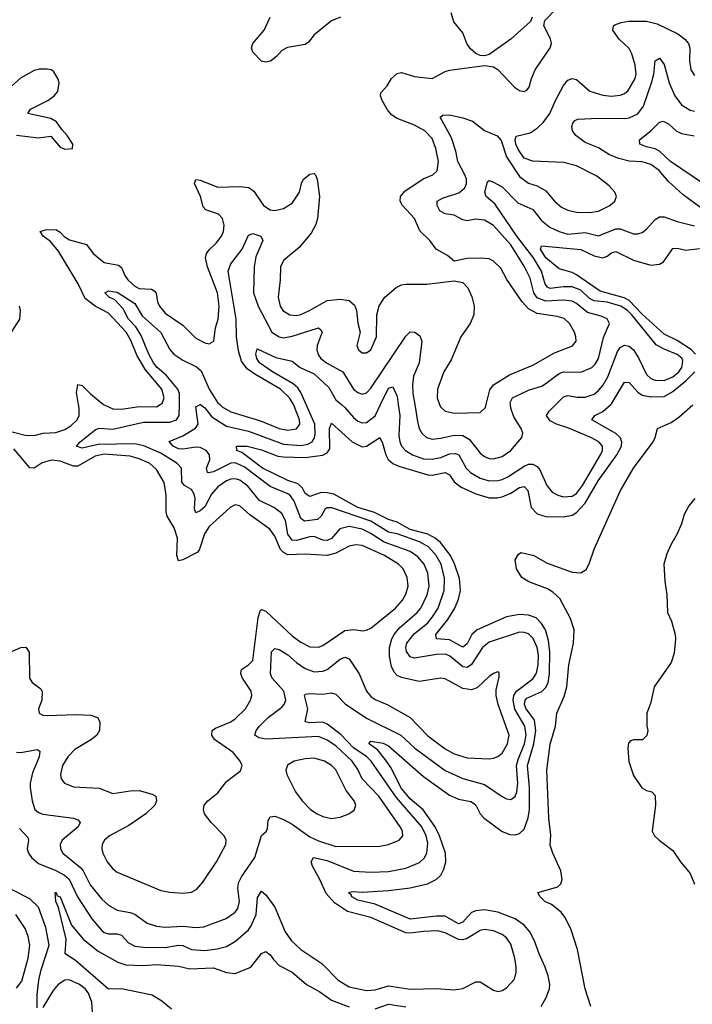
# Model space of a CAD drawing. Header units: inches. Extents: x 1843162 to 1959474, y 907081 to 1016326.
# Tile 642 of 656: x 1934544 to 1937619, y 997260 to 1001759. Entities that reach past the tile are written whole.
import ezdxf

# ---------------------------------------------------------------- set-up
doc = ezdxf.new("R2010")
doc.units = ezdxf.units.IN
doc.header["$MEASUREMENT"] = 0
doc.layers.add('B9030', color=7, linetype='Continuous')
doc.layers.add('B9939', color=7, linetype='Continuous')

msp = doc.modelspace()

# ---------------------------------------------------------------- linework, layer by layer
at = {"layer": 'B9030', "color": 5}
for points, elevation in [([(1936677, 1000000), (1936693.1, 1000066.9), (1936709.9, 1000090.1), (1936784.1, 1000135.9), (1936890, 1000179.6), (1936990, 1000236.6), (1937071.6, 1000268.4), (1937087.6, 1000290), (1937087.1, 1000310), (1937080.7, 1000330), (1937057.5, 1000370), (1937032.9, 1000392.9), (1937002.2, 1000402.2), (1936910, 1000415.7), (1936870, 1000437.1), (1936841.3, 1000470), (1936771.3, 1000571.3), (1936743.2, 1000623.2), (1936710, 1000655.3), (1936690, 1000665.6), (1936651.3, 1000668.7), (1936590, 1000666.9), (1936530, 1000654.5), (1936500.3, 1000680.3), (1936447.8, 1000710), (1936419.6, 1000750), (1936374.2, 1000794.2), (1936349.8, 1000850), (1936294.4, 1000910), (1936284.2, 1000930), (1936284.5, 1000950), (1936304.5, 1000975.5), (1936388.5, 1001031.5), (1936432.6, 1001050), (1936452.5, 1001067.5), (1936458.5, 1001110), (1936446.3, 1001170), (1936430, 1001215), (1936397, 1001250), (1936350, 1001275.9), (1936270, 1001306.3), (1936244.3, 1001324.3), (1936226.3, 1001346.3), (1936201.4, 1001390), (1936194, 1001410), (1936195.7, 1001424.3), (1936224.2, 1001455.8), (1936244.7, 1001490), (1936270, 1001512.9), (1936290, 1001517.3), (1936350, 1001498.8), (1936429.8, 1001490.2), (1936490, 1001521.8), (1936510, 1001527.2), (1936670, 1001548.5), (1936710, 1001543.1), (1936730, 1001530.3), (1936807, 1001450), (1936830, 1001434.9), (1936850, 1001430.4), (1936862.8, 1001437.2), (1936873.5, 1001450), (1936883.5, 1001490), (1936900.3, 1001530), (1936969.6, 1001630), (1936975.6, 1001650), (1936971, 1001671), (1936940.9, 1001730), (1936944.8, 1001755.2), (1937056.2, 1001870)], 480), ([(1936886.8, 1001770), (1936878.8, 1001750), (1936788.9, 1001670), (1936690, 1001598.7), (1936670, 1001592.8), (1936650, 1001594.7), (1936630, 1001603.6), (1936605.3, 1001625.3), (1936589, 1001649), (1936570, 1001698.7), (1936529.4, 1001749.4), (1936517.3, 1001790)], 480), ([(1936010.3, 1001770), (1935970, 1001753.5), (1935891, 1001690), (1935864.3, 1001655.7), (1935850, 1001644.5), (1935768.5, 1001631.5), (1935742.3, 1001617.7), (1935718.5, 1001590), (1935690.8, 1001569.2), (1935670, 1001565.1), (1935649.2, 1001569.2), (1935610.9, 1001610), (1935603.5, 1001630), (1935610.8, 1001650), (1935661.4, 1001710), (1935688.8, 1001770)], 480), ([(1936788.3, 1000000), (1936787.3, 1000010), (1936797.1, 1000030), (1936870, 1000065.9), (1936934, 1000086), (1937010, 1000142.3), (1937030, 1000149.2), (1937110, 1000147.3), (1937159.4, 1000170), (1937175.1, 1000184.9), (1937190.2, 1000209.8), (1937213.9, 1000306.1), (1937241.2, 1000370), (1937230, 1000391.5), (1937203.2, 1000403.2), (1937140, 1000420), (1937090, 1000461.6), (1937070, 1000471.7), (1937030, 1000476.3), (1936950, 1000472), (1936910, 1000487.9), (1936894.3, 1000510), (1936877.6, 1000577.6), (1936850, 1000632.5), (1936789.9, 1000730), (1936710, 1000818.1), (1936670, 1000842.8), (1936630, 1000846.6), (1936590, 1000839.6), (1936570, 1000844.5), (1936530, 1000865.6), (1936490, 1000871.4), (1936465.7, 1000885.7), (1936452.7, 1000910), (1936452.4, 1000930), (1936477, 1000943), (1936552.2, 1000967.8), (1936579.2, 1000990), (1936587.1, 1001010), (1936586.2, 1001030), (1936578.9, 1001050), (1936548, 1001110), (1936538.1, 1001158.1), (1936518.4, 1001218.4), (1936466.9, 1001313.1), (1936478.3, 1001321.7), (1936510, 1001323.7), (1936570.7, 1001310.7), (1936614.1, 1001294.1), (1936670, 1001251.7), (1936727.3, 1001227.3), (1936745.8, 1001205.8), (1936770, 1001131.3), (1936830, 1001042), (1936870, 1001011.6), (1936910, 1000999), (1936950, 1000975.9), (1936990, 1000929.2), (1937022, 1000902), (1937050, 1000888.3), (1937090, 1000878.9), (1937150, 1000876.8), (1937190, 1000884.3), (1937242, 1000910), (1937265.1, 1000930), (1937272.4, 1000950), (1937265.7, 1000970), (1937239.9, 1000999.9), (1937183.1, 1001043.1), (1937090, 1001091.4), (1937030, 1001105.8), (1936890, 1001112), (1936850, 1001126), (1936824.1, 1001164.1), (1936813.2, 1001190), (1936809.2, 1001210), (1936814, 1001226), (1936877.8, 1001242.2), (1936910, 1001262.6), (1936938.6, 1001290), (1936968.5, 1001330), (1936993.3, 1001390), (1937030, 1001457.8), (1937050, 1001482.6), (1937070, 1001489.3), (1937090, 1001485), (1937151.5, 1001431.5), (1937210, 1001413.6), (1937250, 1001409.6), (1937290, 1001413.2), (1937310, 1001421.2), (1937325.7, 1001434.3), (1937357.3, 1001490), (1937362, 1001510), (1937357.9, 1001550), (1937342.3, 1001602.3), (1937330, 1001626.8), (1937284.8, 1001670), (1937255.6, 1001710), (1937258.9, 1001730), (1937265.1, 1001734.9), (1937293.8, 1001746.2), (1937327.5, 1001752.5), (1937410, 1001752.2), (1937458.9, 1001738.9), (1937553.3, 1001693.3), (1937584.6, 1001670), (1937601.1, 1001650), (1937607.9, 1001627.9), (1937606.5, 1001570), (1937611.8, 1001530), (1937630, 1001503.7)], 460), ([(1937658.3, 1000898.2), (1937577.8, 1000957.8), (1937510, 1001018.6), (1937467.1, 1001070), (1937430, 1001097.1), (1937390, 1001109.1), (1937330, 1001112.6), (1937284.1, 1001124.1), (1937241.1, 1001141.1), (1937190, 1001173.1), (1937130, 1001196.7), (1937086.6, 1001230), (1937071.6, 1001250), (1937069, 1001270), (1937073.8, 1001286.2), (1937082.8, 1001297.2), (1937096.4, 1001303.6), (1937190, 1001308.8), (1937310, 1001306.3), (1937330.3, 1001309.7), (1937370, 1001328.3), (1937396.7, 1001363.3), (1937433.3, 1001470), (1937444, 1001510), (1937450, 1001570.6), (1937470, 1001582), (1937490, 1001554.4), (1937512.8, 1001470), (1937539.9, 1001410), (1937570, 1001369.5), (1937610, 1001344.7), (1937630, 1001340.4)], 440), ([(1934530, 1001230.7), (1934630, 1001218.8), (1934686, 1001226), (1934730, 1001176), (1934750, 1001166.8), (1934786, 1001170), (1934788, 1001190), (1934762, 1001230), (1934736.5, 1001256.5), (1934711.9, 1001291.9), (1934686.6, 1001306.6), (1934582, 1001330), (1934594, 1001350), (1934672.7, 1001390), (1934702.7, 1001410), (1934718, 1001430), (1934725.2, 1001470), (1934719, 1001490), (1934700.2, 1001520.2), (1934689.1, 1001529.1), (1934670, 1001533.2), (1934632.7, 1001532.7), (1934610, 1001526), (1934548.6, 1001491.4), (1934441.1, 1001398.9)], 520), ([(1937670, 1001008.8), (1937519.9, 1001110), (1937470, 1001157.4), (1937450, 1001168.2), (1937410, 1001177.1), (1937379.3, 1001190), (1937378.4, 1001210), (1937429.9, 1001250), (1937470, 1001290.3), (1937485.7, 1001294.3), (1937510, 1001282.2), (1937546, 1001250), (1937570, 1001239), (1937627.9, 1001227.9)], 420), ([(1935186.8, 1000000), (1935195.1, 1000004.9), (1935204.2, 1000030), (1935194.7, 1000070), (1935119.1, 1000159.1), (1935081.9, 1000221.9), (1935053, 1000293), (1935030.9, 1000330), (1934950, 1000417.8), (1934889, 1000449), (1934844, 1000484), (1934811.1, 1000551.1), (1934721.3, 1000701.3), (1934684.5, 1000744.5), (1934651.3, 1000770), (1934638, 1000790), (1934662, 1000798), (1934710, 1000800.2), (1934730, 1000786.9), (1934747.6, 1000767.6), (1934772.5, 1000752.5), (1934850, 1000731.3), (1934880.4, 1000690), (1934930, 1000649), (1934996.8, 1000636.8), (1935010, 1000626.3), (1935024.9, 1000590), (1935038.4, 1000570), (1935070, 1000541.4), (1935090.1, 1000530.1), (1935146.9, 1000526.9), (1935159.7, 1000519.7), (1935168.5, 1000508.5), (1935175, 1000470), (1935183.5, 1000450), (1935210, 1000417.4), (1935290, 1000363), (1935350, 1000302.8), (1935390, 1000282), (1935410, 1000278), (1935432.4, 1000290), (1935440.2, 1000350), (1935452.1, 1000390), (1935456, 1000450), (1935447.9, 1000510), (1935402.5, 1000630), (1935393.8, 1000670), (1935398.8, 1000690), (1935410, 1000707.6), (1935441.9, 1000738.1), (1935466.2, 1000770), (1935475.5, 1000790), (1935479.2, 1000819.2), (1935471.9, 1000850), (1935452.5, 1000870), (1935395.6, 1000890), (1935382.7, 1000902.7), (1935370.4, 1000950.4), (1935344.1, 1001010), (1935350, 1001027.7), (1935370, 1001025.2), (1935450, 1000993.8), (1935550, 1000996.8), (1935592.5, 1000992.5), (1935615.4, 1000975.4), (1935658.6, 1000910), (1935690, 1000890.2), (1935710, 1000887.3), (1935750, 1000896.2), (1935790, 1000920.3), (1935823.1, 1000970), (1935832.1, 1001010), (1935842.2, 1001030), (1935870, 1001052.8), (1935890, 1001055.8), (1935897.4, 1001050), (1935904.3, 1001030), (1935914.3, 1000950), (1935906, 1000850), (1935897.7, 1000822.3), (1935877, 1000783), (1935822.3, 1000717.7), (1935750, 1000658), (1935736.1, 1000630), (1935735.5, 1000570), (1935726.5, 1000490), (1935735, 1000450), (1935747.5, 1000430), (1935779.3, 1000410), (1935810, 1000407.5), (1935830, 1000411.4), (1935869.8, 1000430), (1935950, 1000474.7), (1936010, 1000481.6), (1936050, 1000474.8), (1936074.3, 1000454.3), (1936084.8, 1000430), (1936090, 1000371.3), (1936100.8, 1000330), (1936084.9, 1000270), (1936093.7, 1000250), (1936110, 1000236.9), (1936130, 1000236.5), (1936150, 1000250.4), (1936175, 1000310), (1936177.7, 1000410), (1936188.3, 1000451.7), (1936214, 1000490), (1936265.7, 1000534.3), (1936290, 1000546.5), (1936310, 1000550.2), (1936406, 1000550), (1936530, 1000566), (1936570, 1000557), (1936592.6, 1000532.6), (1936611.6, 1000491.6), (1936622.1, 1000450), (1936621, 1000410), (1936604.4, 1000370), (1936560.8, 1000310), (1936516.4, 1000203.6), (1936482.7, 1000150), (1936454.6, 1000070), (1936452.5, 1000030), (1936463.8, 1000000)], 480), ([(1936995.2, 1000000), (1937030, 1000035.3), (1937050, 1000040.7), (1937093.6, 1000033.6), (1937130, 1000033.3), (1937170, 1000047.3), (1937190, 1000063.7), (1937210, 1000086.3), (1937233, 1000127), (1937277.6, 1000242.4), (1937290, 1000260.5), (1937309, 1000271), (1937330, 1000267), (1937350, 1000249.4), (1937373.1, 1000213.1), (1937410, 1000136.8), (1937430, 1000119.5), (1937450, 1000111.6), (1937490, 1000110.1), (1937530, 1000126.2), (1937557.5, 1000150), (1937572, 1000170), (1937576.3, 1000196.3), (1937572.4, 1000210), (1937550, 1000228.8), (1937490, 1000252.7), (1937453.4, 1000273.4), (1937342.8, 1000410), (1937323, 1000430), (1937293.2, 1000450), (1937230, 1000467.4), (1937170, 1000473.9), (1937150, 1000484.6), (1937110, 1000522.8), (1937070, 1000537.9), (1937030, 1000538.4), (1936970, 1000529.9), (1936956.7, 1000536.7), (1936946.5, 1000550), (1936929.1, 1000609.1), (1936892.6, 1000670), (1936816.9, 1000770), (1936716.9, 1000916.9), (1936676.4, 1000950), (1936671.3, 1000970), (1936682.5, 1001017.5), (1936690, 1001023.6), (1936710, 1001016.8), (1936750, 1000994.6), (1936822.1, 1000922.1), (1936890.8, 1000890.9), (1936930, 1000841.7), (1936968.5, 1000810), (1937010, 1000790.1), (1937050, 1000778.8), (1937130, 1000785.8), (1937190, 1000771.6), (1937270, 1000803.6), (1937290, 1000802.9), (1937350, 1000780.6), (1937370, 1000779.7), (1937390, 1000786.5), (1937410, 1000800.7), (1937450, 1000846.2), (1937470, 1000857.5), (1937490, 1000858.2), (1937550, 1000835.7), (1937630, 1000816.6)], 440), ([(1935795.4, 1000000), (1935777.5, 1000030), (1935736.4, 1000070), (1935618.6, 1000138.6), (1935583.9, 1000163.9), (1935558.9, 1000198.9), (1935545, 1000245), (1935535.7, 1000310), (1935534.1, 1000390), (1935497.8, 1000610), (1935510, 1000642.3), (1935561.8, 1000710), (1935590, 1000774), (1935610, 1000781.7), (1935646.8, 1000770), (1935656.5, 1000750), (1935624.4, 1000675.6), (1935616.2, 1000630), (1935613.4, 1000510), (1935634, 1000450), (1935696.8, 1000330), (1935730, 1000309.1), (1935750, 1000304.7), (1935790, 1000312.2), (1935910.7, 1000350), (1935921.7, 1000341.7), (1935926.5, 1000330), (1935903.7, 1000270), (1935903.2, 1000250), (1935910, 1000225.3), (1935921.1, 1000210), (1935947.1, 1000190), (1936020.9, 1000150), (1936070, 1000070.2), (1936090, 1000054.4), (1936110, 1000047.9), (1936130, 1000053.4), (1936150, 1000075), (1936310, 1000312), (1936330, 1000331.8), (1936350.2, 1000330.2), (1936373.7, 1000313.7), (1936383.2, 1000290), (1936370.1, 1000190), (1936344.7, 1000130), (1936340.1, 1000090), (1936342.3, 1000050), (1936350.1, 1000000)], 460), ([(1937634.4, 1000230), (1937615.6, 1000250), (1937550, 1000292.5), (1937490, 1000321.7), (1937390, 1000412.4), (1937330, 1000475.4), (1937307.9, 1000487.9), (1937198, 1000518), (1937090, 1000593.4), (1937070, 1000603.6), (1937010, 1000619.5), (1936949.6, 1000670), (1936925.3, 1000710), (1936930, 1000725.3), (1937109.1, 1000709.1), (1937170, 1000679.1), (1937209.9, 1000670.1), (1937230, 1000677.9), (1937250, 1000693.4), (1937270, 1000698.9), (1937350, 1000659.4), (1937430, 1000637.3), (1937470, 1000641.5), (1937488.1, 1000651.9), (1937530, 1000712.6), (1937550, 1000714.2), (1937590, 1000705.4), (1937652.3, 1000712.3)], 420), ([(1935274.3, 1000000), (1935274.6, 1000050), (1935267.6, 1000070), (1935213.7, 1000133.7), (1935172.5, 1000170), (1935156.6, 1000190), (1935135, 1000230), (1935098.8, 1000318.8), (1935074.8, 1000354.8), (1935041.7, 1000390), (1935017.3, 1000437.3), (1934978.6, 1000478.6), (1934953.3, 1000490), (1934934, 1000510), (1934950, 1000519.6), (1934990, 1000514.2), (1935070, 1000461), (1935105, 1000405), (1935190, 1000328.9), (1935230, 1000251.8), (1935249.5, 1000230), (1935290, 1000203), (1935352.1, 1000172.1), (1935373.4, 1000153.4), (1935410.6, 1000070), (1935449.3, 1000010), (1935459.2, 1000000)], 460), ([(1934507.2, 1000330), (1934545.6, 1000390), (1934548, 1000430), (1934543.5, 1000450)], 520), ([(1935853.8, 1000000), (1935830, 1000054.7), (1935815.7, 1000075.7), (1935794.5, 1000094.5), (1935699.6, 1000150), (1935641.1, 1000190), (1935628, 1000210), (1935624.1, 1000230), (1935630, 1000254.4), (1935715.7, 1000215.7), (1935790, 1000198.8), (1935826.5, 1000170), (1935890, 1000141.1), (1935957.9, 1000077.9), (1935990, 1000022.3), (1936014.9, 1000000)], 440), ([(1937246.3, 1000000), (1937250, 1000003.3), (1937310, 1000101.6), (1937330, 1000101.5), (1937370, 1000056.4), (1937390, 1000042.3), (1937430, 1000034.7), (1937490, 1000037.3), (1937530, 1000059.3), (1937590.9, 1000110), (1937631, 1000150)], 420), ([(1934813.8, 1000000), (1934804.7, 1000055.3), (1934810, 1000091.4), (1934830, 1000087.1), (1934868.6, 1000048.6), (1934927.6, 1000000)], 480), ([(1936194.2, 1000000), (1936230, 1000075.6), (1936250, 1000080.2), (1936270, 1000036.5), (1936275.2, 1000000)], 440), ([(1935368.7, 1000000), (1935370, 1000000.7), (1935370.9, 1000000)], 440)]:
    msp.add_lwpolyline(points, dxfattribs=dict(at, elevation=elevation))
at = {"layer": 'B9939', "color": 5}
for points, elevation in [([(1934510, 999875.9), (1934570, 999860.4), (1934610, 999859.1), (1934651.4, 999868.6), (1934710, 999872.9), (1934750, 999885.8), (1934777.7, 999902.3), (1934807, 999930), (1934815.7, 999950), (1934816.4, 999983.6), (1934813.8, 1000000)], 480), ([(1934530, 998410.9), (1934550, 998410.1), (1934623.7, 998423.7), (1934636.1, 998416.1), (1934633.9, 998390), (1934603, 998317), (1934593, 998270), (1934591.7, 998250), (1934600.9, 998190), (1934613.8, 998150), (1934630, 998136.3), (1934650, 998128.4), (1934790.8, 998110), (1934810, 998102), (1934821.1, 998090), (1934812.2, 998070), (1934739, 998010), (1934729.4, 997990), (1934730.2, 997970.2), (1934741.8, 997950), (1934823.7, 997883.7), (1934835, 997870), (1934865.8, 997805.8), (1934920.3, 997740.3), (1934950, 997712.3), (1934990, 997689.5), (1935050, 997679.3), (1935070, 997671.3), (1935126.5, 997630), (1935170, 997616.2), (1935210, 997612.5), (1935290, 997616.6), (1935350, 997610.7), (1935386.5, 997613.5), (1935488.5, 997651.5), (1935530, 997680.2), (1935542.2, 997697.8), (1935549.3, 997730), (1935541.4, 997790), (1935544.9, 997815.1), (1935558.2, 997841.8), (1935618.7, 997930), (1935650, 998030.6), (1935671, 998049), (1935677.8, 998062.2), (1935680.6, 998099.4), (1935690, 998116.5), (1935710, 998119), (1935750, 998103.8), (1935790, 998082.9), (1935870, 998025.1), (1935910, 998005.8), (1935990, 997980.1), (1936190, 997982.8), (1936230.4, 997989.6), (1936279.7, 998010), (1936296.1, 998030), (1936294, 998050), (1936283.2, 998070), (1936185.5, 998210), (1936110, 998289.9), (1936090, 998332.1), (1936064.3, 998370), (1935990, 998439.9), (1935950, 998467.1), (1935910, 998482.6), (1935671.8, 998471.8), (1935637.7, 998477.7), (1935618.8, 998490), (1935624.9, 998510), (1935640.4, 998530), (1935680.8, 998570), (1935742.5, 998617.5), (1935754.1, 998630), (1935761.7, 998650), (1935752.2, 998690), (1935698.1, 998750), (1935690.5, 998770), (1935695.8, 998870), (1935710, 998884.9), (1935730, 998880.5), (1935770, 998856.4), (1935810, 998821.7), (1935850, 998794.6), (1935890, 998779.3), (1935930, 998781.2), (1935950, 998789.6), (1936010, 998836.6), (1936030, 998846.3), (1936050, 998838.8), (1936095.6, 998770), (1936129.2, 998690), (1936150, 998666.5), (1936170, 998652.1), (1936227.6, 998627.6), (1936329.3, 998569.3), (1936410, 998486.1), (1936490, 998426.9), (1936530, 998403.8), (1936590, 998386.3), (1936690, 998381.2), (1936710, 998384.2), (1936730, 998392.3), (1936750, 998407.6), (1936773.8, 998450), (1936781.4, 998490), (1936732.2, 998630), (1936722.8, 998670), (1936723, 998697), (1936736.6, 998756.6), (1936736.2, 998776.2), (1936730, 998779.3), (1936710, 998771.5), (1936690, 998757.7), (1936635.1, 998704.9), (1936610, 998696), (1936570, 998702.9), (1936490, 998746.8), (1936469.9, 998749.9), (1936370, 998735.2), (1936290, 998752.1), (1936270, 998761.6), (1936256.6, 998776.6), (1936243.7, 998803.7), (1936234.3, 998850), (1936235.6, 998890), (1936245.8, 998930), (1936256.3, 998950), (1936280.8, 998979.2), (1936361.7, 999050), (1936378.4, 999070), (1936406.4, 999130), (1936416.7, 999170), (1936410.7, 999230), (1936393.2, 999270), (1936364.7, 999304.7), (1936330, 999329.1), (1936210, 999370.8), (1936150, 999410.6), (1936110.6, 999430), (1936050, 999442.9), (1936007.3, 999432.7), (1935970, 999388.5), (1935950, 999378.2), (1935930, 999381), (1935890, 999397.5), (1935870, 999396.2), (1935810, 999379.4), (1935790, 999380.6), (1935770, 999408), (1935759.2, 999470), (1935742.4, 999502.4), (1935708.8, 999528.8), (1935641.2, 999561.2), (1935587, 999627), (1935550, 999654), (1935530, 999660.4), (1935510, 999659.4), (1935490, 999651.7), (1935450, 999623.9), (1935421.1, 999590), (1935390, 999532.5), (1935370, 999513.8), (1935350, 999505.1), (1935343.9, 999523.9), (1935345.8, 999570), (1935341.7, 999590), (1935330, 999611.6), (1935297.4, 999630), (1935285.9, 999645.9), (1935283.7, 999710), (1935264, 999730), (1935190, 999777.4), (1935111.8, 999811.8), (1935070, 999820.5), (1934902.5, 999817.5), (1934830, 999800.6), (1934804.2, 999810), (1934821.5, 999830), (1934890, 999885), (1934908.3, 999891.7), (1934970, 999887.9), (1935110, 999919.9), (1935230, 999919.2), (1935261.4, 999930), (1935274, 999950), (1935274.3, 1000000)], 460), ([(1934543.4, 998063.4), (1934581.3, 998021.3), (1934585.2, 998010), (1934578.8, 997970), (1934585, 997950), (1934598.1, 997930), (1934630, 997902.4), (1934710, 997870.8), (1934749.2, 997849.1), (1934770.8, 997830.7), (1934808.6, 997750), (1934873.8, 997650), (1934917.9, 997597.9), (1934930, 997587.9), (1934950, 997581.1), (1934990, 997581.8), (1935010, 997575.9), (1935041.1, 997541.1), (1935070, 997525.8), (1935110, 997520.6), (1935210, 997518.8), (1935270.1, 997530.1), (1935290, 997528.6), (1935330.5, 997510.5), (1935390, 997505.1), (1935447.5, 997512.4), (1935490, 997524.1), (1935531.7, 997548.3), (1935590, 997600.1), (1935602.5, 997617.5), (1935625.7, 997670), (1935632.1, 997747.9), (1935650, 997776), (1935670, 997759.6), (1935710, 997703.2), (1935757.8, 997590), (1935786.7, 997550), (1935830.1, 997510.1), (1935925.5, 997445.5), (1936000.2, 997370), (1936050, 997339.8), (1936130, 997321.9), (1936170, 997326.1), (1936230, 997344.2), (1936330, 997329.2), (1936450, 997331.5), (1936530, 997325.9), (1936570, 997332.5), (1936630, 997362.9), (1936650, 997362.9), (1936710, 997324.8), (1936730, 997318.8), (1936750, 997322.4), (1936770, 997334.6), (1936805.8, 997374.2), (1936814.2, 997405.8), (1936814.5, 997430), (1936808.4, 997470), (1936790, 997534), (1936770, 997563.7), (1936750, 997578), (1936710, 997594.6), (1936670, 997600.7), (1936650, 997597.1), (1936590, 997561), (1936570, 997554.8), (1936550, 997556), (1936490, 997586.9), (1936454.9, 997594.9), (1936390, 997592.8), (1936330, 997584.5), (1936310, 997586.4), (1936150, 997656.5), (1936042.9, 997682.9), (1935983, 997723), (1935945.4, 997765.4), (1935916.5, 997830), (1935882.8, 997890), (1935877, 997910), (1935887.6, 997930), (1935950, 997916.1), (1936070, 997868.1), (1936150, 997862.7), (1936230, 997866.3), (1936310, 997881.2), (1936372.6, 997907.4), (1936392.7, 997927.3), (1936405.3, 997950), (1936410, 997996), (1936403.1, 998030), (1936383, 998070), (1936265.5, 998205.5), (1936150.7, 998370), (1936131.1, 998390), (1936070, 998431.5), (1936012.9, 998492.9), (1935950, 998539.5), (1935930, 998548.4), (1935870, 998546.2), (1935849.7, 998550), (1935861.1, 998610), (1935846.7, 998670), (1935850, 998676.5), (1935870, 998679.5), (1935930, 998677.1), (1935970, 998683.2), (1935990, 998677.2), (1936032.5, 998632.5), (1936130, 998566.8), (1936286.2, 998490), (1936350.1, 998430), (1936490, 998328.1), (1936570, 998291.1), (1936670, 998264.6), (1936750, 998208.4), (1936770, 998197.8), (1936790, 998195.2), (1936810, 998209), (1936817.5, 998230), (1936821.6, 998270), (1936815.9, 998350), (1936822.6, 998377.4), (1936852.3, 998450), (1936859.2, 998490), (1936854, 998530), (1936808.6, 998608.6), (1936799.6, 998650), (1936803.6, 998670), (1936816.1, 998690), (1936890, 998746.5), (1936907.1, 998772.9), (1936914.7, 998810), (1936915.5, 998855.5), (1936909.5, 998890), (1936891.4, 998931.4), (1936870, 998952.1), (1936850, 998959.1), (1936830, 998959.9), (1936690, 998914.2), (1936660.4, 998890), (1936610, 998811.9), (1936590, 998799.2), (1936570, 998800.8), (1936510, 998851.3), (1936490, 998859.7), (1936450, 998858.4), (1936350, 998840.6), (1936330, 998847.3), (1936312.2, 998872.2), (1936308.9, 998890), (1936314.2, 998910), (1936348.2, 998951.8), (1936410, 999003.3), (1936432.2, 999030), (1936458.1, 999070), (1936485.2, 999150), (1936486.9, 999206.9), (1936471.9, 999270), (1936448.1, 999310), (1936412.8, 999350), (1936372.3, 999372.3), (1936270, 999408.9), (1936230, 999416.4), (1936150, 999467.6), (1935971.9, 999528.1), (1935950, 999527.8), (1935940, 999520), (1935922.8, 999490), (1935905.2, 999474.8), (1935846.7, 999466.7), (1935830, 999479.8), (1935798.9, 999558.9), (1935782.5, 999582.5), (1935770, 999591.8), (1935690, 999625), (1935570, 999715.8), (1935530, 999734.3), (1935510, 999732.8), (1935430, 999692.7), (1935407.4, 999687.4), (1935403.1, 999690), (1935398.4, 999710), (1935412.9, 999747.1), (1935412.6, 999770), (1935396.6, 999790), (1935370, 999803.1), (1935350, 999805.9), (1935290, 999796.2), (1935270, 999798), (1935245.7, 999810), (1935228.2, 999831.8), (1935290, 999857.3), (1935348.2, 999891.8), (1935359.6, 999910), (1935349.9, 999990.1), (1935368.7, 1000000)], 440), ([(1934927.6, 1000000), (1934930, 999998), (1934970, 999980.1), (1935010, 999979.1), (1935090, 999991.4), (1935170, 999990.1), (1935186.8, 1000000)], 480), ([(1935370.9, 1000000), (1935390, 999985.7), (1935423.5, 999943.5), (1935490, 999901.5), (1935590, 999878.7), (1935750, 999818.9), (1935830, 999813.4), (1935861.1, 999818.9), (1935881.3, 999830), (1935892.3, 999847.7), (1935895.6, 999864.4), (1935892.9, 999910), (1935853.8, 1000000)], 440), ([(1935459.2, 1000000), (1935470, 999989.2), (1935510, 999966.5), (1935645.2, 999925.2), (1935730, 999891), (1935770, 999882.5), (1935810, 999888.4), (1935825.2, 999910), (1935823.7, 999930), (1935801.4, 999990), (1935795.4, 1000000)], 460), ([(1936928.2, 997250), (1936950.5, 997290), (1936966.5, 997330), (1936967.4, 997350), (1936960.2, 997390), (1936946.6, 997430), (1936918.6, 997490), (1936897.5, 997550), (1936875.8, 997590), (1936850, 997621.3), (1936810, 997650.4), (1936730, 997680.6), (1936670, 997691.7), (1936630, 997687), (1936610, 997678.6), (1936570, 997635.3), (1936550, 997627.4), (1936490, 997661.9), (1936450, 997662), (1936330, 997648.4), (1936170, 997716.4), (1936090, 997735.8), (1936063.1, 997750), (1936059.5, 997759.5), (1936047.2, 997770), (1936065.4, 997774.6), (1936110, 997772.4), (1936230, 997779.6), (1936330, 997791.8), (1936408.2, 997810), (1936448.9, 997830), (1936469.9, 997850), (1936483.8, 997876.3), (1936493.2, 997910), (1936491.4, 997950), (1936463.7, 998030), (1936443.8, 998070), (1936388.7, 998148.7), (1936330, 998198.7), (1936290, 998246.3), (1936241.6, 998341.6), (1936217.2, 998377.2), (1936181.2, 998421.2), (1936141.4, 998450), (1936142.9, 998457.1), (1936150, 998461.7), (1936206.7, 998453.3), (1936230, 998441), (1936390, 998301), (1936510, 998215.5), (1936550, 998196.2), (1936606.1, 998186.1), (1936618.8, 998178.8), (1936629.2, 998169.2), (1936650, 998129.2), (1936667.5, 998110), (1936750, 998049.4), (1936784.7, 998035.3), (1936810, 998034.3), (1936830, 998039.7), (1936850, 998059.6), (1936869.1, 998110.9), (1936874.5, 998150), (1936875.1, 998250), (1936865.1, 998350), (1936894.5, 998450), (1936904.6, 998510), (1936897.7, 998557.7), (1936859.7, 998610), (1936851.8, 998630), (1936854.5, 998650), (1936862.1, 998657.9), (1936931.6, 998688.4), (1936950, 998707.4), (1936960.2, 998730), (1936966.3, 998770), (1936968, 998870), (1936961.7, 998921.7), (1936948.6, 998970), (1936930, 998999.6), (1936905.2, 999025.2), (1936870, 999038.1), (1936830, 999040.7), (1936770, 999029.5), (1936635.8, 998970), (1936611, 998950), (1936590, 998906.9), (1936570, 998892.1), (1936510, 998925), (1936449.7, 998930), (1936446.2, 998950), (1936501.5, 999018.5), (1936533.9, 999070), (1936551.1, 999110), (1936559.2, 999150), (1936554.9, 999205.1), (1936532.6, 999272.6), (1936513.7, 999310), (1936467.4, 999370), (1936443.3, 999390), (1936410, 999407.7), (1936330, 999429.1), (1936270, 999463.3), (1936230, 999474.1), (1936166.6, 999506.6), (1936090, 999530), (1935981.2, 999590), (1935950, 999597.1), (1935922.4, 999597.6), (1935870, 999579.9), (1935850, 999593.3), (1935837.2, 999617.2), (1935817.2, 999637.2), (1935770, 999653.5), (1935654.3, 999710), (1935560.2, 999780.2), (1935536.3, 999790), (1935535.1, 999810), (1935583.8, 999810), (1935650, 999793.3), (1935724.7, 999764.7), (1935750, 999760.6), (1935850, 999758.8), (1935930, 999768.3), (1935950, 999778.9), (1935961.8, 999798.2), (1935961.3, 999890), (1935970, 999914.6), (1936063.9, 999830), (1936110, 999806.9), (1936130.3, 999809.7), (1936190, 999850.2), (1936203.7, 999823.7), (1936218.3, 999770), (1936228.7, 999748.7), (1936250, 999730.1), (1936278.3, 999718.3), (1936410, 999678.1), (1936430, 999677.6), (1936490, 999689.1), (1936510, 999679), (1936530, 999647.5), (1936562.9, 999622.9), (1936630, 999591.6), (1936690, 999573.2), (1936726.9, 999573.1), (1936750, 999578.2), (1936790, 999595.7), (1936830, 999620.5), (1936850, 999626), (1936866.6, 999606.6), (1936883.3, 999530), (1936910, 999501.1), (1936950, 999489), (1937030, 999486.6), (1937070, 999494.3), (1937090, 999506.2), (1937130, 999548.7), (1937188.2, 999651.8), (1937274.9, 999770), (1937295.6, 999810), (1937297.3, 999830), (1937290, 999848.9), (1937270, 999868.2), (1937159.7, 999930), (1937173.5, 999950), (1937210, 999968.1), (1937246.3, 1000000)], 420), ([(1936014.9, 1000000), (1936030, 999986.5), (1936070, 999941.5), (1936090, 999924.3), (1936110, 999915.7), (1936130, 999918.4), (1936170, 999949), (1936194.2, 1000000)], 440), ([(1936275.2, 1000000), (1936282.2, 999950), (1936278.3, 999858.3), (1936282.2, 999830), (1936290.1, 999810), (1936307.4, 999790), (1936340.7, 999770), (1936390, 999752.7), (1936430, 999749.7), (1936470, 999758.6), (1936510, 999774.7), (1936537, 999777), (1936551.6, 999770), (1936585.9, 999710), (1936605.9, 999690), (1936650, 999662.9), (1936690, 999651.4), (1936730, 999652.6), (1936750, 999658), (1936775.8, 999670), (1936850, 999718.5), (1936870, 999727.1), (1936890, 999727.9), (1936910, 999716.8), (1936922.1, 999702.1), (1936954.1, 999630), (1936979.3, 999599.3), (1937005.2, 999585.2), (1937030, 999578.2), (1937070, 999581.2), (1937090, 999593.5), (1937117.9, 999630), (1937199.7, 999770), (1937208.2, 999790), (1937208.4, 999810), (1937192.2, 999830), (1937155.8, 999850), (1937050, 999893.6), (1936998.5, 999910), (1936970, 999925.8), (1936953.3, 999950), (1936965.6, 999970), (1936995.2, 1000000)], 440), ([(1936350.1, 1000000), (1936362.3, 999922.3), (1936370.6, 999890.6), (1936382.2, 999870), (1936404, 999850), (1936430, 999842.2), (1936470, 999846.3), (1936530, 999860.3), (1936570, 999858.5), (1936600.7, 999840.7), (1936650, 999778.5), (1936670, 999762.6), (1936690, 999753.7), (1936710, 999751.5), (1936750, 999763.2), (1936790, 999790.2), (1936839.2, 999850), (1936844.2, 999870), (1936837.4, 999890), (1936804, 999944), (1936790, 999983), (1936788.3, 1000000)], 460), ([(1936463.8, 1000000), (1936467.6, 999990), (1936490, 999969.3), (1936530, 999961.2), (1936650, 999963.2), (1936673.7, 999986.3), (1936677, 1000000)], 480), ([(1937155, 997250), (1937129.9, 997330), (1937094.1, 997510), (1937063.9, 997603.9), (1937037.1, 997657.1), (1937020.2, 997680.2), (1936975.8, 997715.8), (1936945.6, 997730), (1936923.6, 997750), (1936912.7, 997770), (1937003.9, 997796.1), (1937017.6, 997810), (1937024.5, 997830), (1937018.9, 997870), (1936981.2, 997950), (1936970, 997986.6), (1936971.9, 998031.9), (1936963.6, 998110), (1936954.6, 998330), (1936970, 998448.5), (1936994.4, 998530), (1936999.7, 998590), (1937033.3, 998666.7), (1937046.2, 998710), (1937055.4, 998810), (1937075.7, 998910), (1937079.3, 998970), (1937062.9, 999022.9), (1937013.7, 999113.7), (1936982.2, 999142.2), (1936957.4, 999157.4), (1936872.3, 999190), (1936839.3, 999210), (1936815.1, 999250), (1936808.7, 999290), (1936824, 999316), (1936836.4, 999323.6), (1936894.6, 999310), (1936955.7, 999275.7), (1937070, 999233.4), (1937110, 999231.1), (1937133.7, 999246.3), (1937147.4, 999272.6), (1937170, 999339.5), (1937290, 999604.9), (1937350.8, 999710), (1937439.6, 999830), (1937449.9, 999850), (1937459.7, 999890), (1937522.3, 999917.7), (1937558.1, 999941.9), (1937621.4, 999998.6)], 380), ([(1934490, 998864.6), (1934550, 998889.2), (1934571.9, 998891.9), (1934588.2, 998868.2), (1934589.4, 998749.4), (1934602, 998730), (1934640.6, 998700.6), (1934647.5, 998687.5), (1934645.3, 998650), (1934630.4, 998610), (1934633, 998590), (1934650, 998580.3), (1934670, 998579.1), (1934803.2, 998583.2), (1934870, 998580.6), (1934900.4, 998570), (1934910.2, 998550.2), (1934908.9, 998510), (1934896.5, 998490), (1934872, 998470), (1934795.7, 998424.3), (1934765.2, 998390), (1934740.2, 998350), (1934730.2, 998310), (1934734, 998290), (1934748.9, 998270), (1934790, 998253.2), (1934907, 998247), (1934970, 998222.7), (1935050, 998235.2), (1935090, 998236.1), (1935150, 998220.5), (1935166.8, 998210), (1935170.5, 998190), (1935161.6, 998170), (1935121.7, 998130), (1935043.9, 998076.1), (1934955.3, 998030), (1934932.8, 998010), (1934922, 997990), (1934919.6, 997970), (1934924.7, 997950), (1934944.7, 997910), (1934970, 997879), (1934990, 997863.6), (1935190, 997779.7), (1935231.2, 997771.2), (1935291.9, 997768.1), (1935330, 997771.8), (1935354.5, 997785.5), (1935382, 997818), (1935443.8, 997910), (1935487.4, 997990), (1935488.5, 998010), (1935479.7, 998030), (1935419.3, 998090), (1935388.8, 998130), (1935384.7, 998150), (1935388.2, 998170), (1935405.1, 998190), (1935450, 998226), (1935490, 998278), (1935553.2, 998326.8), (1935561.6, 998350), (1935552.8, 998370), (1935519.8, 998410), (1935434.2, 998470), (1935422.9, 998490), (1935424.2, 998510), (1935439, 998521), (1935510, 998549.5), (1935530, 998563.2), (1935575.9, 998610), (1935599.8, 998650), (1935605.5, 998670), (1935601.8, 998690), (1935562.7, 998750), (1935555.5, 998770), (1935556.5, 998783.5), (1935558, 998790), (1935590, 998810.1), (1935610, 998830.3), (1935634.2, 999025.8), (1935643.3, 999056.7), (1935650, 999063.6), (1935670, 999055.5), (1935790, 998943.6), (1935830, 998914.1), (1935870, 998893.1), (1935910, 998890.8), (1935930, 998898.4), (1936030, 998967.2), (1936070, 998971.4), (1936113.3, 998966.7), (1936130, 998968.5), (1936150, 998978.3), (1936261.9, 999070), (1936294.5, 999105.5), (1936310, 999133.1), (1936320.4, 999170), (1936315.6, 999210), (1936296.7, 999250), (1936275.8, 999270), (1936211.9, 999310), (1936110, 999355.9), (1936081.4, 999358.6), (1936050, 999353.2), (1935990, 999320.6), (1935950, 999310.6), (1935850, 999317), (1935770, 999314), (1935750, 999323.5), (1935737.1, 999337.1), (1935710, 999399.3), (1935688.2, 999430), (1935596.3, 999496.3), (1935550, 999537.5), (1935530, 999542), (1935506.7, 999530), (1935410, 999442.5), (1935389.7, 999410), (1935364.8, 999335.2), (1935356.3, 999323.7), (1935290, 999289.9), (1935270, 999286.6), (1935262.7, 999310), (1935265.3, 999390), (1935250, 999436), (1935219.3, 999490), (1935214, 999510), (1935213.3, 999586.7), (1935204.1, 999644.1), (1935170, 999703.4), (1935139.1, 999730), (1935090, 999752), (1935050, 999763.7), (1934930, 999773.6), (1934890, 999763.9), (1934810, 999718.3), (1934790, 999718.4), (1934730, 999742), (1934690, 999745.6), (1934646.6, 999733.4), (1934610, 999709), (1934590, 999711.4), (1934517.1, 999797.1)], 480), ([(1937630.4, 999570), (1937602.6, 999537.4), (1937581.8, 999498.2), (1937570, 999454.5), (1937550, 999409), (1937520.6, 999359.4), (1937502.2, 999317.8), (1937489.6, 999270), (1937493.4, 999193.4), (1937502.8, 999130), (1937506.4, 999050), (1937524, 999010), (1937540.7, 998950), (1937542.8, 998930), (1937536.7, 998863.3), (1937522, 998822), (1937444.9, 998710), (1937430, 998638), (1937411, 998590), (1937411, 998530), (1937416, 998510), (1937411.6, 998488.4), (1937391.6, 998468.4), (1937350, 998468.7), (1937336.9, 998463.1), (1937327.9, 998452.1), (1937324.9, 998430), (1937328.5, 998368.5), (1937350, 998304.7), (1937388, 998248), (1937410, 998236), (1937434, 998230), (1937450, 998214), (1937451, 998170), (1937436, 998050), (1937446.8, 998030), (1937467.3, 998010), (1937530, 997961.6), (1937565.3, 997910), (1937610, 997858), (1937630, 997808.5)], 380), ([(1934623.5, 997243.5), (1934623.7, 997303.7), (1934631.7, 997370), (1934642.2, 997417.8), (1934679.4, 997530), (1934664.3, 997610), (1934630, 997703.7), (1934590, 997740.9), (1934510, 997782.6)], 440), ([(1935237.9, 997237.9), (1935193.9, 997273.9), (1935150, 997301.2), (1935010, 997330.3), (1934950, 997329), (1934800, 997460), (1934752.4, 997490), (1934756.8, 997556.8), (1934722.3, 997702.3), (1934710, 997729.5), (1934707.3, 997770), (1934711.5, 997770), (1934715.6, 997755.6), (1934730, 997750.3), (1934780.6, 997620.6), (1934836, 997556), (1934902.9, 997502.9), (1934992.7, 997452.7), (1935030, 997439.4), (1935110, 997436.4), (1935170, 997442.1), (1935270, 997433.7), (1935322.3, 997422.3), (1935430, 997425.8), (1935490, 997404.2), (1935530, 997401), (1935601.7, 997430), (1935650, 997491.4), (1935670, 997500.3), (1935690, 997486), (1935704, 997464), (1935730, 997437.6), (1935790, 997406.3), (1935855, 997350), (1935916.9, 997316.9), (1935970, 997278.7), (1936050, 997248.7)], 420), ([(1934530, 997332.6), (1934554.8, 997365.2), (1934583.2, 997470), (1934590.4, 997530), (1934583.4, 997570), (1934570, 997605.7), (1934527.2, 997670)], 460), ([(1934880.1, 997180.1), (1934873.6, 997270), (1934859.6, 997310), (1934843.4, 997330), (1934817.8, 997350), (1934770, 997371.9), (1934750, 997370.4), (1934720.7, 997350), (1934697.9, 997322.1), (1934650, 997244.4)], 440), ([(1936170, 997238.2), (1936230, 997260.5), (1936310, 997247.4)], 420)]:
    msp.add_lwpolyline(points, dxfattribs=dict(at, elevation=elevation))
at = {"layer": 'B9939', "color": 5, "elevation": 480}
msp.add_lwpolyline([(1935890, 998383.8), (1935850, 998381.6), (1935798.8, 998370), (1935768.1, 998351.9), (1935760.4, 998330), (1935764.9, 998310), (1935805.5, 998230), (1935835.8, 998190), (1935874.3, 998150), (1935904.2, 998130), (1935930, 998117.5), (1935970, 998109.3), (1936010, 998114.7), (1936049.8, 998130.2), (1936072.7, 998147.3), (1936080.4, 998170), (1936074, 998190), (1936036.6, 998236.6), (1935990, 998330.7), (1935970, 998350.5), (1935937.7, 998370)], close=True, dxfattribs=at)

doc.saveas('drawing.dxf')
